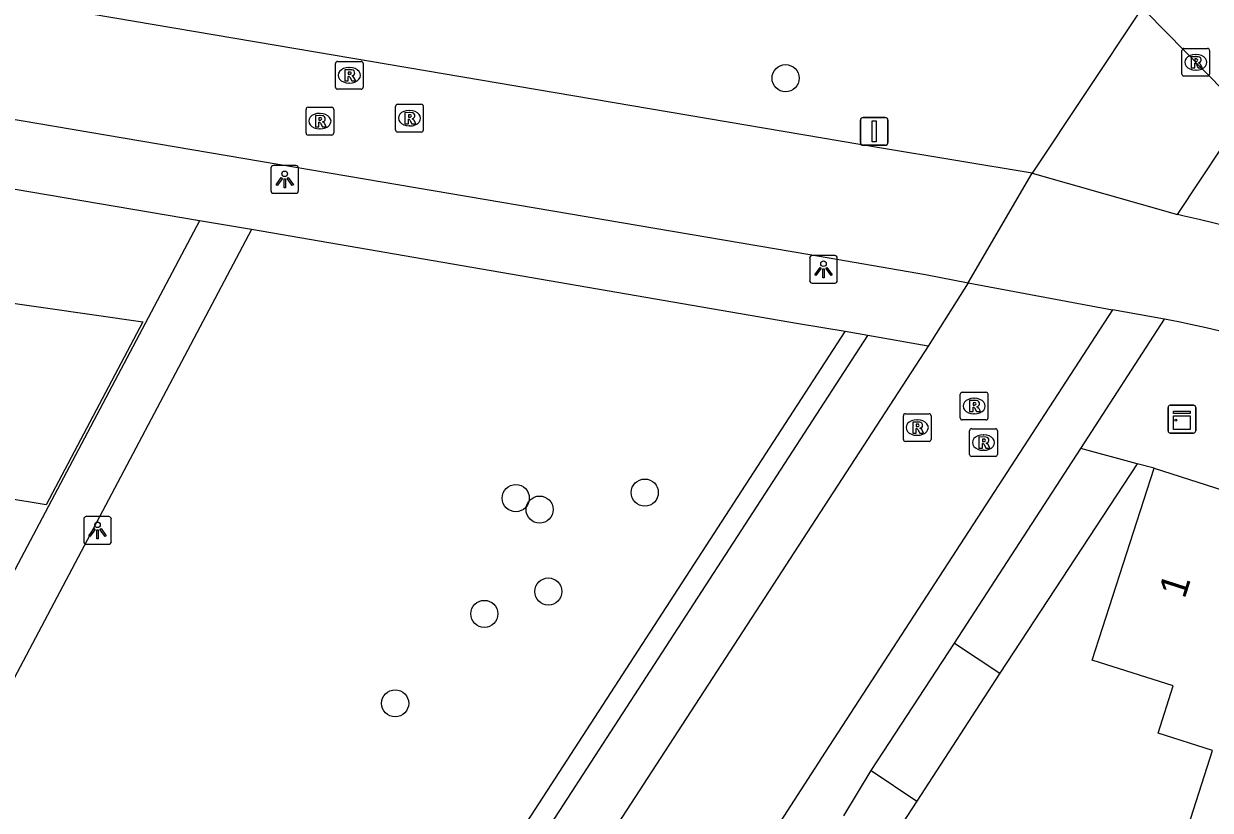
# Model space of a CAD drawing. Extents: x 160457 to 162082, y 388340 to 389736.
# Drawn here: x 160990.14 to 161032.93, y 389487.88 to 389516.25 of the extents above; entities that cross this region are included whole.
import ezdxf

# ---------------------------------------------------------------- set-up
doc = ezdxf.new("R2010")
doc.units = 0
for name, color, linetype in [('IMGEO_Berm_groen', 7, 'Continuous'), ('IMGEO_Boom', 7, 'Continuous'), ('IMGEO_Duiker', 7, 'Continuous'), ('IMGEO_Fietspad_gesloten', 7, 'Continuous'), ('IMGEO_Groenvoorziening', 7, 'Continuous'), ('IMGEO_Kast', 7, 'Continuous'), ('IMGEO_Lichtpunt', 7, 'Continuous'), ('IMGEO_Pand', 7, 'Continuous'), ('IMGEO_Pand_nummerreeks', 7, 'Continuous'), ('IMGEO_Rijbaan_lokaal_gesloten', 7, 'Continuous'), ('IMGEO_Rioolput', 7, 'Continuous'), ('IMGEO_Verkeersbordpaal', 7, 'Continuous'), ('IMGEO_Voetpad_open', 7, 'Continuous')]:
    doc.layers.add(name, color=color, linetype=linetype)

msp = doc.modelspace()

# ---------------------------------------------------------------- linework, layer by layer
at = {"layer": 'IMGEO_Berm_groen'}
for points in [[(161030.29, 389500.384), (161028.26, 389500.933)], [(161030.904, 389500.218), (161030.29, 389500.384)]]:
    msp.add_lwpolyline(points, dxfattribs=at)
at = {"layer": 'IMGEO_Boom'}
for centre in [(161017.617, 389514.289), (161007.886, 389499.142), (161012.538, 389499.342), (161008.745, 389498.729), (161009.059, 389495.773), (161006.752, 389494.966), (161003.535, 389491.739)]:
    msp.add_circle(centre, 0.489, dxfattribs=at)
at = {"layer": 'IMGEO_Duiker'}
msp.add_lwpolyline([(161048.858, 389498.121), (161047.433, 389499.572), (161045.027, 389502.02), (161040.451, 389506.678), (161034.188, 389513.053), (161019.142, 389528.369), (161017.592, 389529.946), (161016.625, 389530.931)], dxfattribs=at)
at = {"layer": 'IMGEO_Fietspad_gesloten'}
for points in [[(160908.219, 389526.637), (160953.524, 389518.982), (161018.494, 389507.93), (161022.657, 389507.207), (161024.198, 389506.907)], [(161026.512, 389510.858), (161021.009, 389511.783), (161007.248, 389514.113), (161000.658, 389515.229), (160991.152, 389516.838)], [(161024.198, 389506.907), (161026.512, 389510.858)], [(161031.995, 389509.315), (161031.756, 389509.369)], [(161031.281, 389505.602), (161029.403, 389505.932)]]:
    msp.add_lwpolyline(points, dxfattribs=at)
for centre, radius, start, end in [((160952.21, 389169.421), 349.133, 70.98719, 76.78979), ((160980.526, 389265.507), 245.401, 70.41124, 78.0637)]:
    msp.add_arc(centre, radius, start, end, dxfattribs=at)
at = {"layer": 'IMGEO_Groenvoorziening'}
for points in [[(161030.29, 389500.384), (161025.348, 389492.827)], [(161022.349, 389488.208), (161021.31, 389486.625)]]:
    msp.add_lwpolyline(points, dxfattribs=at)
at = {"layer": 'IMGEO_Kast'}
for p, q in [((161031.408, 389501.565), (161031.408, 389502.406)), ((161031.408, 389502.406), (161031.408, 389501.565)), ((161031.483, 389502.49), (161032.324, 389502.49)), ((161032.324, 389502.49), (161031.483, 389502.49)), ((161032.408, 389502.415), (161032.408, 389501.574)), ((161032.408, 389501.574), (161032.408, 389502.415)), ((161032.333, 389501.49), (161031.492, 389501.49)), ((161031.492, 389501.49), (161032.333, 389501.49))]:
    msp.add_line(p, q, dxfattribs=at)
for points in [[(161031.603, 389502.28), (161032.203, 389502.28), (161032.203, 389502.195), (161031.603, 389502.195), (161031.603, 389502.28)], [(161031.603, 389502.105), (161032.203, 389502.105), (161032.203, 389501.616), (161031.603, 389501.616), (161031.603, 389502.105)]]:
    msp.add_lwpolyline(points, dxfattribs=at)
msp.add_circle((161031.687, 389501.954), 0.0377, dxfattribs=at)
for centre, start, end in [((161031.486, 389502.412), 92.4484, 184.2845), ((161031.486, 389502.412), 92.4484, 184.2845), ((161032.33, 389502.412), 2.4484, 94.2845), ((161032.33, 389502.412), 2.4484, 94.2845), ((161031.486, 389501.568), 182.4484, 274.2845), ((161031.486, 389501.568), 182.4484, 274.2845), ((161032.33, 389501.568), 272.4484, 4.2845), ((161032.33, 389501.568), 272.4484, 4.2845)]:
    msp.add_arc(centre, 0.0779, start, end, dxfattribs=at)
at = {"layer": 'IMGEO_Lichtpunt'}
for p, q in [((160999.957, 389511.135), (160999.149, 389511.135)), ((160999.957, 389511.135), (160999.149, 389511.135)), ((160999.055, 389511.04), (160999.055, 389510.233)), ((160999.055, 389511.04), (160999.055, 389510.233)), ((161000.051, 389510.233), (161000.051, 389511.04)), ((161000.051, 389510.233), (161000.051, 389511.04)), ((160999.149, 389510.139), (160999.957, 389510.139)), ((160999.149, 389510.139), (160999.957, 389510.139)), ((161018.485, 389507.799), (161018.485, 389506.992)), ((161018.485, 389507.799), (161018.485, 389506.992)), ((161019.387, 389507.894), (161018.579, 389507.894)), ((161019.387, 389507.894), (161018.579, 389507.894)), ((161019.481, 389506.992), (161019.481, 389507.799)), ((161019.481, 389506.992), (161019.481, 389507.799)), ((161018.579, 389506.898), (161019.387, 389506.898)), ((161018.579, 389506.898), (161019.387, 389506.898)), ((160992.304, 389498.38), (160992.304, 389497.573)), ((160992.304, 389498.38), (160992.304, 389497.573)), ((160993.206, 389498.475), (160992.398, 389498.475)), ((160993.206, 389498.475), (160992.398, 389498.475)), ((160993.3, 389497.573), (160993.3, 389498.38)), ((160993.3, 389497.573), (160993.3, 389498.38)), ((160992.398, 389497.479), (160993.206, 389497.479)), ((160992.398, 389497.479), (160993.206, 389497.479))]:
    msp.add_line(p, q, dxfattribs=at)
for points in [[(160999.429, 389510.704), (160999.468, 389510.676), (160999.28, 389510.414), (160999.242, 389510.441), (160999.429, 389510.704)], [(160999.531, 389510.656), (160999.578, 389510.656), (160999.578, 389510.334), (160999.531, 389510.334), (160999.531, 389510.656)], [(160999.641, 389510.676), (160999.679, 389510.703), (160999.866, 389510.441), (160999.827, 389510.413), (160999.641, 389510.676)], [(161018.859, 389507.463), (161018.898, 389507.435), (161018.71, 389507.173), (161018.672, 389507.2), (161018.859, 389507.463)], [(161018.961, 389507.415), (161019.008, 389507.415), (161019.008, 389507.093), (161018.961, 389507.093), (161018.961, 389507.415)], [(161019.071, 389507.435), (161019.109, 389507.462), (161019.296, 389507.2), (161019.257, 389507.172), (161019.071, 389507.435)], [(160992.678, 389498.044), (160992.717, 389498.016), (160992.529, 389497.754), (160992.491, 389497.781), (160992.678, 389498.044)], [(160992.78, 389497.996), (160992.827, 389497.996), (160992.827, 389497.674), (160992.78, 389497.674), (160992.78, 389497.996)], [(160992.89, 389498.016), (160992.928, 389498.043), (160993.115, 389497.781), (160993.076, 389497.753), (160992.89, 389498.016)]]:
    msp.add_lwpolyline(points, dxfattribs=at)
for centre in [(160999.554, 389510.838), (161018.984, 389507.597), (160992.803, 389498.178)]:
    msp.add_circle(centre, 0.0994, dxfattribs=at)
for centre, start, end in [((160999.149, 389511.04), 90, 180), ((160999.149, 389511.04), 90, 180), ((160999.957, 389511.04), 0, 90), ((160999.957, 389511.04), 0, 90), ((160999.149, 389510.233), 180, 270), ((160999.149, 389510.233), 180, 270), ((160999.957, 389510.233), 270, 0), ((160999.957, 389510.233), 270, 360), ((161018.579, 389507.799), 90, 180), ((161018.579, 389507.799), 90, 180), ((161019.387, 389507.799), 0, 90), ((161019.387, 389507.799), 0, 90), ((161018.579, 389506.992), 180, 270), ((161018.579, 389506.992), 180, 270), ((161019.387, 389506.992), 270, 0), ((161019.387, 389506.992), 270, 360), ((160992.398, 389498.38), 90, 180), ((160992.398, 389498.38), 90, 180), ((160993.206, 389498.38), 0, 90), ((160993.206, 389498.38), 0, 90), ((160992.398, 389497.573), 180, 270), ((160992.398, 389497.573), 180, 270), ((160993.206, 389497.573), 270, 0), ((160993.206, 389497.573), 270, 360)]:
    msp.add_arc(centre, 0.0946, start, end, dxfattribs=at)
at = {"layer": 'IMGEO_Pand'}
for points in [[(160988.995, 389506.282), (160994.434, 389505.506), (160990.949, 389498.9), (160987.81, 389499.421)], [(161043.998, 389496.027), (161041.241, 389487.42), (161038.943, 389488.156), (161037.958, 389485.092), (161032.036, 389486.993), (161033.008, 389490.042), (161031.05, 389490.669), (161031.591, 389492.367), (161028.675, 389493.295), (161030.904, 389500.218)], [(161030.904, 389500.218), (161043.998, 389496.027)]]:
    msp.add_lwpolyline(points, dxfattribs=at)
at = {"layer": 'IMGEO_Rijbaan_lokaal_gesloten'}
for points in [[(161037.182, 389527.121), (161032.367, 389519.68), (161026.512, 389510.858)], [(161031.756, 389509.369), (161034.188, 389513.053), (161035.184, 389514.561)], [(161026.512, 389510.858), (161031.756, 389509.369)], [(161024.198, 389506.907), (161022.757, 389504.623)], [(161024.198, 389506.907), (161029.403, 389505.932)], [(161029.403, 389505.932), (161019.042, 389489.979), (161007.839, 389472.625), (161001.896, 389463.473), (160998.768, 389458.945)], [(161022.757, 389504.623), (160997.092, 389465.129), (160992.407, 389458.389)]]:
    msp.add_lwpolyline(points, dxfattribs=at)
at = {"layer": 'IMGEO_Rioolput'}
for p, q in [((161031.984, 389515.363), (161032.836, 389515.363)), ((161031.909, 389514.437), (161031.909, 389515.289)), ((161032.397, 389515.143), (161032.422, 389515.143)), ((161032.91, 389515.289), (161032.91, 389514.437)), ((161001.382, 389513.967), (161001.382, 389514.819)), ((161001.457, 389514.893), (161002.309, 389514.893)), ((161001.87, 389514.673), (161001.895, 389514.673)), ((161002.383, 389514.819), (161002.383, 389513.967)), ((161032.42, 389514.583), (161032.395, 389514.583)), ((161001.893, 389514.113), (161001.868, 389514.113)), ((161032.836, 389514.363), (161031.984, 389514.363)), ((161002.309, 389513.893), (161001.457, 389513.893)), ((161000.396, 389513.239), (161001.248, 389513.239)), ((161003.551, 389512.421), (161003.551, 389513.273)), ((161003.626, 389513.347), (161004.478, 389513.347)), ((161004.552, 389513.273), (161004.552, 389512.421)), ((161000.321, 389512.313), (161000.321, 389513.165)), ((161000.809, 389513.019), (161000.834, 389513.019)), ((161001.322, 389513.165), (161001.322, 389512.313)), ((161004.039, 389513.127), (161004.064, 389513.127)), ((161000.832, 389512.459), (161000.807, 389512.459)), ((161004.062, 389512.567), (161004.037, 389512.567)), ((161001.248, 389512.239), (161000.396, 389512.239)), ((161004.478, 389512.347), (161003.626, 389512.347)), ((161023.99, 389502.962), (161024.842, 389502.962)), ((161023.915, 389502.036), (161023.915, 389502.888)), ((161024.403, 389502.742), (161024.428, 389502.742)), ((161024.916, 389502.888), (161024.916, 389502.036)), ((161021.863, 389501.261), (161021.863, 389502.113)), ((161021.938, 389502.187), (161022.79, 389502.187)), ((161022.864, 389502.113), (161022.864, 389501.261)), ((161024.426, 389502.182), (161024.401, 389502.182)), ((161022.351, 389501.967), (161022.376, 389501.967)), ((161024.842, 389501.962), (161023.99, 389501.962)), ((161022.374, 389501.407), (161022.349, 389501.407)), ((161024.254, 389500.721), (161024.254, 389501.573)), ((161024.329, 389501.647), (161025.181, 389501.647)), ((161024.742, 389501.427), (161024.767, 389501.427)), ((161025.255, 389501.573), (161025.255, 389500.721)), ((161022.79, 389501.187), (161021.938, 389501.187)), ((161024.765, 389500.867), (161024.74, 389500.867)), ((161025.181, 389500.647), (161024.329, 389500.647))]:
    msp.add_line(p, q, dxfattribs=at)
for points in [[(161031.984, 389515.363), (161032.836, 389515.363)], [(161031.909, 389514.437), (161031.909, 389515.289)], [(161032.498, 389515.061), (161032.246, 389515.063), (161032.246, 389514.663)], [(161032.424, 389514.982), (161032.37, 389514.982), (161032.37, 389514.901)], [(161032.91, 389515.289), (161032.91, 389514.437)], [(161001.382, 389513.967), (161001.382, 389514.819)], [(161001.457, 389514.893), (161002.309, 389514.893)], [(161001.971, 389514.591), (161001.719, 389514.593), (161001.719, 389514.193)], [(161001.897, 389514.512), (161001.843, 389514.512), (161001.843, 389514.431)], [(161002.383, 389514.819), (161002.383, 389513.967)], [(161032.246, 389514.663), (161032.37, 389514.663), (161032.37, 389514.825), (161032.381, 389514.825)], [(161032.37, 389514.901), (161032.422, 389514.901)], [(161032.428, 389514.796), (161032.499, 389514.663), (161032.639, 389514.663), (161032.574, 389514.789)], [(161001.719, 389514.193), (161001.843, 389514.193), (161001.843, 389514.355), (161001.854, 389514.355)], [(161001.843, 389514.431), (161001.895, 389514.431)], [(161001.901, 389514.326), (161001.972, 389514.193), (161002.112, 389514.193), (161002.047, 389514.319)], [(161032.836, 389514.363), (161031.984, 389514.363)], [(161002.309, 389513.893), (161001.457, 389513.893)], [(161000.396, 389513.239), (161001.248, 389513.239)], [(161003.551, 389512.421), (161003.551, 389513.273)], [(161003.626, 389513.347), (161004.478, 389513.347)], [(161004.552, 389513.273), (161004.552, 389512.421)], [(161000.321, 389512.313), (161000.321, 389513.165)], [(161000.91, 389512.937), (161000.658, 389512.939), (161000.658, 389512.539)], [(161000.836, 389512.858), (161000.782, 389512.858), (161000.782, 389512.777)], [(161001.322, 389513.165), (161001.322, 389512.313)], [(161004.14, 389513.045), (161003.888, 389513.047), (161003.888, 389512.647)], [(161003.888, 389512.647), (161004.012, 389512.647), (161004.012, 389512.809), (161004.023, 389512.809)], [(161004.066, 389512.966), (161004.012, 389512.966), (161004.012, 389512.885)], [(161004.012, 389512.885), (161004.064, 389512.885)], [(161000.658, 389512.539), (161000.782, 389512.539), (161000.782, 389512.701), (161000.793, 389512.701)], [(161000.782, 389512.777), (161000.834, 389512.777)], [(161000.84, 389512.672), (161000.911, 389512.539), (161001.051, 389512.539), (161000.986, 389512.665)], [(161004.07, 389512.78), (161004.141, 389512.647), (161004.281, 389512.647), (161004.216, 389512.773)], [(161001.248, 389512.239), (161000.396, 389512.239)], [(161004.478, 389512.347), (161003.626, 389512.347)], [(161023.99, 389502.962), (161024.842, 389502.962)], [(161023.915, 389502.036), (161023.915, 389502.888)], [(161024.504, 389502.66), (161024.252, 389502.662), (161024.252, 389502.262)], [(161024.43, 389502.581), (161024.376, 389502.581), (161024.376, 389502.5)], [(161024.916, 389502.888), (161024.916, 389502.036)], [(161021.863, 389501.261), (161021.863, 389502.113)], [(161021.938, 389502.187), (161022.79, 389502.187)], [(161022.864, 389502.113), (161022.864, 389501.261)], [(161024.252, 389502.262), (161024.376, 389502.262), (161024.376, 389502.424), (161024.387, 389502.424)], [(161024.376, 389502.5), (161024.428, 389502.5)], [(161024.434, 389502.395), (161024.505, 389502.262), (161024.645, 389502.262), (161024.58, 389502.388)], [(161022.452, 389501.885), (161022.2, 389501.887), (161022.2, 389501.487)], [(161022.378, 389501.806), (161022.324, 389501.806), (161022.324, 389501.725)], [(161022.324, 389501.725), (161022.376, 389501.725)], [(161024.842, 389501.962), (161023.99, 389501.962)], [(161022.2, 389501.487), (161022.324, 389501.487), (161022.324, 389501.649), (161022.335, 389501.649)], [(161022.382, 389501.62), (161022.453, 389501.487), (161022.593, 389501.487), (161022.528, 389501.613)], [(161024.254, 389500.721), (161024.254, 389501.573)], [(161024.329, 389501.647), (161025.181, 389501.647)], [(161024.843, 389501.345), (161024.591, 389501.347), (161024.591, 389500.947)], [(161024.769, 389501.266), (161024.715, 389501.266), (161024.715, 389501.185)], [(161025.255, 389501.573), (161025.255, 389500.721)], [(161022.79, 389501.187), (161021.938, 389501.187)], [(161024.591, 389500.947), (161024.715, 389500.947), (161024.715, 389501.109), (161024.726, 389501.109)], [(161024.715, 389501.185), (161024.767, 389501.185)], [(161024.773, 389501.08), (161024.844, 389500.947), (161024.984, 389500.947), (161024.919, 389501.073)], [(161025.181, 389500.647), (161024.329, 389500.647)]]:
    msp.add_lwpolyline(points, dxfattribs=at)
for centre, radius, start, end in [((161031.986, 389515.287), 0.0765, 91.552, 178.448), ((161031.986, 389515.287), 0.0765, 91.552, 178.448), ((161032.834, 389515.287), 0.0765, 1.552, 88.448), ((161032.834, 389515.287), 0.0765, 1.552, 88.448), ((161032.43, 389514.886), 0.0964, 77.0061, 93.1865), ((161032.444, 389514.943), 0.0378, 276.6634, 79.6772), ((161032.497, 389514.951), 0.109, 350.3612, 89.416), ((161001.459, 389514.817), 0.0765, 91.552, 178.448), ((161001.459, 389514.817), 0.0765, 91.552, 178.448), ((161001.903, 389514.416), 0.0964, 77.0061, 93.1865), ((161001.917, 389514.473), 0.0378, 276.6634, 79.6772), ((161001.97, 389514.481), 0.109, 350.3612, 89.416), ((161002.307, 389514.817), 0.0765, 1.552, 88.448), ((161002.307, 389514.817), 0.0765, 1.552, 88.448), ((161032.38, 389514.772), 0.0533, 26.0293, 88.6989), ((161032.406, 389515.09), 0.19, 274.7715, 282.9687), ((161032.495, 389514.951), 0.112, 277.5842, 350.9817), ((161032.479, 389514.736), 0.108, 29.5134, 73.7905), ((161001.853, 389514.302), 0.0533, 26.0293, 88.6989), ((161001.879, 389514.62), 0.19, 274.7715, 282.9687), ((161001.968, 389514.481), 0.112, 277.5842, 350.9817), ((161001.952, 389514.266), 0.108, 29.5134, 73.7905), ((161031.986, 389514.439), 0.0765, 181.552, 268.448), ((161031.986, 389514.439), 0.0765, 181.552, 268.448), ((161032.834, 389514.439), 0.0765, 271.552, 358.448), ((161032.834, 389514.439), 0.0765, 271.552, 358.448), ((161001.459, 389513.969), 0.0765, 181.552, 268.448), ((161001.459, 389513.969), 0.0765, 181.552, 268.448), ((161002.307, 389513.969), 0.0765, 271.552, 358.448), ((161002.307, 389513.969), 0.0765, 271.552, 358.448), ((161000.398, 389513.163), 0.0765, 91.552, 178.448), ((161000.398, 389513.163), 0.0765, 91.552, 178.448), ((161001.246, 389513.163), 0.0765, 1.552, 88.448), ((161001.246, 389513.163), 0.0765, 1.552, 88.448), ((161003.628, 389513.271), 0.0765, 91.552, 178.448), ((161003.628, 389513.271), 0.0765, 91.552, 178.448), ((161004.476, 389513.271), 0.0765, 1.552, 88.448), ((161004.476, 389513.271), 0.0765, 1.552, 88.448), ((161000.842, 389512.762), 0.0964, 77.0061, 93.1865), ((161000.856, 389512.819), 0.0378, 276.6634, 79.6772), ((161000.909, 389512.827), 0.109, 350.3612, 89.416), ((161000.907, 389512.827), 0.112, 277.5842, 350.9817), ((161004.022, 389512.756), 0.0533, 26.0293, 88.6989), ((161004.048, 389513.074), 0.19, 274.7715, 282.9687), ((161004.072, 389512.87), 0.0964, 77.0061, 93.1865), ((161004.086, 389512.927), 0.0378, 276.6634, 79.6772), ((161004.139, 389512.935), 0.109, 350.3612, 89.416), ((161004.137, 389512.935), 0.112, 277.5842, 350.9817), ((161004.121, 389512.72), 0.108, 29.5134, 73.7905), ((161000.792, 389512.648), 0.0533, 26.0293, 88.6989), ((161000.818, 389512.966), 0.19, 274.7715, 282.9687), ((161000.891, 389512.612), 0.108, 29.5134, 73.7905), ((161003.628, 389512.423), 0.0765, 181.552, 268.448), ((161003.628, 389512.423), 0.0765, 181.552, 268.448), ((161004.476, 389512.423), 0.0765, 271.552, 358.448), ((161004.476, 389512.423), 0.0765, 271.552, 358.448), ((161000.398, 389512.315), 0.0765, 181.552, 268.448), ((161000.398, 389512.315), 0.0765, 181.552, 268.448), ((161001.246, 389512.315), 0.0765, 271.552, 358.448), ((161001.246, 389512.315), 0.0765, 271.552, 358.448), ((161023.992, 389502.886), 0.0765, 91.552, 178.448), ((161023.992, 389502.886), 0.0765, 91.552, 178.448), ((161024.84, 389502.886), 0.0765, 1.552, 88.448), ((161024.84, 389502.886), 0.0765, 1.552, 88.448), ((161024.436, 389502.485), 0.0964, 77.0061, 93.1865), ((161024.45, 389502.542), 0.0378, 276.6634, 79.6772), ((161024.503, 389502.55), 0.109, 350.3612, 89.416), ((161024.501, 389502.55), 0.112, 277.5842, 350.9817), ((161021.94, 389502.111), 0.0765, 91.552, 178.448), ((161021.94, 389502.111), 0.0765, 91.552, 178.448), ((161022.788, 389502.111), 0.0765, 1.552, 88.448), ((161022.788, 389502.111), 0.0765, 1.552, 88.448), ((161024.386, 389502.371), 0.0533, 26.0293, 88.6989), ((161024.412, 389502.689), 0.19, 274.7715, 282.9687), ((161024.485, 389502.335), 0.108, 29.5134, 73.7905), ((161022.36, 389501.914), 0.19, 274.7715, 282.9687), ((161022.384, 389501.71), 0.0964, 77.0061, 93.1865), ((161022.398, 389501.767), 0.0378, 276.6634, 79.6772), ((161022.451, 389501.775), 0.109, 350.3612, 89.416), ((161022.449, 389501.775), 0.112, 277.5842, 350.9817), ((161023.992, 389502.038), 0.0765, 181.552, 268.448), ((161023.992, 389502.038), 0.0765, 181.552, 268.448), ((161024.84, 389502.038), 0.0765, 271.552, 358.448), ((161024.84, 389502.038), 0.0765, 271.552, 358.448), ((161021.94, 389501.263), 0.0765, 181.552, 268.448), ((161021.94, 389501.263), 0.0765, 181.552, 268.448), ((161022.334, 389501.596), 0.0533, 26.0293, 88.6989), ((161022.433, 389501.56), 0.108, 29.5134, 73.7905), ((161022.788, 389501.263), 0.0765, 271.552, 358.448), ((161022.788, 389501.263), 0.0765, 271.552, 358.448), ((161024.331, 389501.571), 0.0765, 91.552, 178.448), ((161024.331, 389501.571), 0.0765, 91.552, 178.448), ((161024.775, 389501.17), 0.0964, 77.0061, 93.1865), ((161024.789, 389501.227), 0.0378, 276.6634, 79.6772), ((161024.842, 389501.235), 0.109, 350.3612, 89.416), ((161025.179, 389501.571), 0.0765, 1.552, 88.448), ((161025.179, 389501.571), 0.0765, 1.552, 88.448), ((161024.725, 389501.056), 0.0533, 26.0293, 88.6989), ((161024.751, 389501.374), 0.19, 274.7715, 282.9687), ((161024.84, 389501.235), 0.112, 277.5842, 350.9817), ((161024.824, 389501.02), 0.108, 29.5134, 73.7905), ((161024.331, 389500.723), 0.0765, 181.552, 268.448), ((161024.331, 389500.723), 0.0765, 181.552, 268.448), ((161025.179, 389500.723), 0.0765, 271.552, 358.448), ((161025.179, 389500.723), 0.0765, 271.552, 358.448)]:
    msp.add_arc(centre, radius, start, end, dxfattribs=at)
for centre, major_axis, ratio, start_param, end_param in [((161032.396, 389514.863), (-0.387, 0.002), 0.722429, 4.712389, 7.853982), ((161032.421, 389514.863), (-0.39, 0.002), 0.717154, 1.570796, 4.712389), ((161001.869, 389514.393), (-0.387, 0.002), 0.722429, 4.712389, 7.853982), ((161001.894, 389514.393), (-0.39, 0.002), 0.717154, 1.570796, 4.712389), ((161000.808, 389512.739), (-0.387, 0.002), 0.722429, 4.712389, 7.853982), ((161000.833, 389512.739), (-0.39, 0.002), 0.717154, 1.570796, 4.712389), ((161004.038, 389512.847), (-0.387, 0.002), 0.722429, 4.712389, 7.853982), ((161004.063, 389512.847), (-0.39, 0.002), 0.717154, 1.570796, 4.712389), ((161024.402, 389502.462), (-0.387, 0.002), 0.722429, 4.712389, 7.853982), ((161024.427, 389502.462), (-0.39, 0.002), 0.717154, 1.570796, 4.712389), ((161022.35, 389501.687), (-0.387, 0.002), 0.722429, 4.712389, 7.853982), ((161022.375, 389501.687), (-0.39, 0.002), 0.717154, 1.570796, 4.712389), ((161024.741, 389501.147), (-0.387, 0.002), 0.722429, 4.712389, 7.853982), ((161024.766, 389501.147), (-0.39, 0.002), 0.717154, 1.570796, 4.712389)]:
    msp.add_ellipse(centre, major_axis=major_axis, ratio=ratio, start_param=start_param, end_param=end_param, dxfattribs=at)
at = {"layer": 'IMGEO_Verkeersbordpaal'}
for p, q in [((161020.416, 389512.871), (161021.206, 389512.871)), ((161021.206, 389512.871), (161020.416, 389512.871)), ((161020.316, 389511.971), (161020.316, 389512.771)), ((161020.316, 389512.771), (161020.316, 389511.971)), ((161021.306, 389512.771), (161021.306, 389511.971)), ((161021.306, 389511.971), (161021.306, 389512.771)), ((161021.206, 389511.871), (161020.416, 389511.871)), ((161020.416, 389511.871), (161021.206, 389511.871))]:
    msp.add_line(p, q, dxfattribs=at)
msp.add_lwpolyline([(161020.736, 389512.746), (161020.886, 389512.746), (161020.886, 389511.996), (161020.736, 389511.996), (161020.736, 389512.746)], dxfattribs=at)
for centre, start, end in [((161020.416, 389512.771), 90, 180), ((161020.416, 389512.771), 90, 180), ((161021.206, 389512.771), 0, 90), ((161021.206, 389512.771), 360, 90), ((161020.416, 389511.971), 180, 270), ((161020.416, 389511.971), 180, 270), ((161021.206, 389511.971), 270, 0), ((161021.206, 389511.971), 270, 0)]:
    msp.add_arc(centre, 0.1, start, end, dxfattribs=at)
at = {"layer": 'IMGEO_Voetpad_open'}
for points in [[(160996.483, 389509.148), (160954.107, 389516.345), (160906.455, 389524.408), (160889.437, 389491.965)], [(160996.483, 389509.148), (160979.236, 389476.589), (160965.969, 389451.479)], [(160998.354, 389508.831), (160996.483, 389509.148)], [(160998.354, 389508.831), (160982.975, 389479.779)], [(161019.769, 389505.154), (161018.079, 389505.426), (160998.354, 389508.831)], [(161028.26, 389500.933), (161031.281, 389505.602)], [(160997.988, 389471.555), (161019.769, 389505.154)], [(161020.582, 389505.009), (161019.769, 389505.154)], [(160990.781, 389459.541), (160995.641, 389466.535), (161020.582, 389505.009)], [(161022.757, 389504.623), (161020.582, 389505.009)], [(161023.713, 389493.906), (161028.26, 389500.933)], [(161020.7, 389489.322), (161023.713, 389493.906)], [(161023.713, 389493.906), (161025.348, 389492.827)], [(161025.348, 389492.827), (161022.349, 389488.208)], [(161019.723, 389487.685), (161020.7, 389489.322)], [(161020.7, 389489.322), (161022.349, 389488.208)]]:
    msp.add_lwpolyline(points, dxfattribs=at)

# ---------------------------------------------------------------- texts
at = {"layer": 'IMGEO_Pand_nummerreeks'}
msp.add_text('1', height=1, rotation=72.1526, dxfattribs=at).set_placement((161032.007, 389495.485))

doc.saveas('drawing.dxf')
